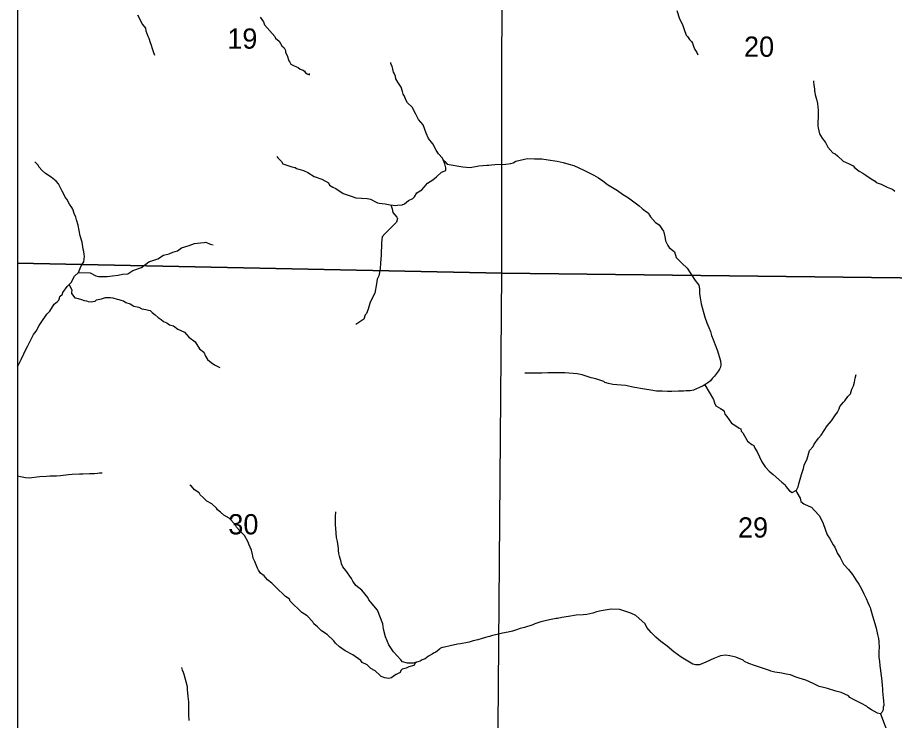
# Model space of a CAD drawing. Extents: x -10 to 158, y 8 to 33.
# Drawn here: x -9.791 to -7.978, y 18.808 to 20.261 of the extents above; entities that cross this region are included whole.
import ezdxf

# ---------------------------------------------------------------- set-up
doc = ezdxf.new("R2010")
doc.units = 0
for name, color, linetype in [('GM_X_Corporation', 7, 'Continuous'), ('GM_X_Minor_River', 7, 'Continuous'), ('GM_X_Section_Text', 7, 'Continuous')]:
    doc.layers.add(name, color=color, linetype=linetype)

msp = doc.modelspace()

# ---------------------------------------------------------------- linework, layer by layer
at = {"layer": 'GM_X_Corporation'}
for points in [[(-9.7914, 22.7162), (-9.7914, 16.0183)], [(-9.7914, 22.7162), (-9.7914, 18.392)]]:
    msp.add_lwpolyline(points, dxfattribs=at)
for points in [[(-9.7914, 20.728), (-9.7914, 19.7535), (-8.7894, 19.7325), (-8.7888, 20.7117)], [(-8.7888, 20.7117), (-7.7094, 20.6922), (-7.7305, 19.7203), (-8.7894, 19.7325)], [(-9.7914, 19.7535), (-9.7914, 18.7059), (-8.7982, 18.7092), (-8.7894, 19.7325)], [(-8.7894, 19.7325), (-7.7305, 19.7203), (-7.753, 18.706), (-8.7982, 18.7092)]]:
    msp.add_lwpolyline(points, close=True, dxfattribs=at)
at = {"layer": 'GM_X_Minor_River'}
for points in [[(-9.5431, 20.2666), (-9.5329, 20.247), (-9.5266, 20.2391), (-9.5258, 20.2338), (-9.5218, 20.2228), (-9.5198, 20.2187), (-9.517, 20.2096), (-9.5158, 20.2062), (-9.5122, 20.1953), (-9.5106, 20.1911), (-9.5078, 20.1832)], [(-9.2894, 20.2622), (-9.2828, 20.2528), (-9.2808, 20.246), (-9.2591, 20.2224), (-9.2575, 20.2187), (-9.2502, 20.2127), (-9.2447, 20.2029), (-9.2397, 20.1984), (-9.2373, 20.1931), (-9.2369, 20.1893), (-9.2334, 20.1826), (-9.2305, 20.172), (-9.2282, 20.1694), (-9.2262, 20.1652), (-9.2205, 20.1619), (-9.2144, 20.1593)], [(-8.4275, 20.2758), (-8.4219, 20.2584), (-8.416, 20.2467), (-8.4128, 20.2369), (-8.4084, 20.2248), (-8.4053, 20.2218), (-8.4014, 20.2158), (-8.3972, 20.2117), (-8.3952, 20.2083), (-8.3928, 20.2004), (-8.3905, 20.1955), (-8.3862, 20.1891), (-8.3841, 20.1844)], [(-9.2548, 19.9737), (-9.2532, 19.971), (-9.2451, 19.9636), (-9.2428, 19.9586), (-9.2279, 19.9543), (-9.2241, 19.9525), (-9.2172, 19.9515), (-9.2145, 19.9492), (-9.1996, 19.9449), (-9.1908, 19.9409), (-9.1778, 19.9327), (-9.1618, 19.9273), (-9.1483, 19.9195), (-9.146, 19.915), (-9.1394, 19.9109), (-9.1329, 19.908), (-9.1176, 19.8976), (-9.1012, 19.8921), (-9.0916, 19.8888), (-9.0802, 19.8879), (-9.068, 19.8869), (-9.0646, 19.8866), (-9.0612, 19.8855), (-9.0574, 19.8837), (-9.0524, 19.8811), (-9.047, 19.8782), (-9.0432, 19.8778), (-9.0307, 19.8761), (-9.0208, 19.8744), (-9.0143, 19.8733), (-9.0101, 19.8727), (-9.0056, 19.8731), (-8.9961, 19.8744), (-8.9908, 19.8764), (-8.9829, 19.883), (-8.9739, 19.8869), (-8.9706, 19.8908), (-8.9654, 19.8988), (-8.9552, 19.9054), (-8.9504, 19.9108), (-8.9433, 19.9189), (-8.9321, 19.9256), (-8.9246, 19.9321), (-8.9145, 19.9414), (-8.9054, 19.945), (-8.9055, 19.9507), (-8.9076, 19.9586), (-8.9127, 19.9707), (-8.9205, 19.9793), (-8.9255, 19.9872), (-8.9322, 20), (-8.9411, 20.0109), (-8.9459, 20.0222), (-8.9526, 20.0392), (-8.9623, 20.0505), (-8.9674, 20.0614), (-8.9753, 20.0757), (-8.9849, 20.085), (-8.9881, 20.0915), (-8.9909, 20.0986), (-8.9936, 20.1031), (-8.9952, 20.1084), (-8.998, 20.1171), (-9.0047, 20.128), (-9.0086, 20.1344), (-9.0094, 20.1397), (-9.0114, 20.145), (-9.0134, 20.1484), (-9.0166, 20.1609), (-9.019, 20.1658), (-9.0194, 20.1685)], [(-9.2144, 20.1593), (-9.2109, 20.1578), (-9.2067, 20.1545), (-9.2006, 20.1527), (-9.1975, 20.1505), (-9.1955, 20.1471), (-9.1921, 20.1452), (-9.1875, 20.1426), (-9.1876, 20.1457)], [(-8.1452, 20.1306), (-8.1448, 20.1279), (-8.1443, 20.1222), (-8.1427, 20.1135), (-8.1426, 20.1093), (-8.1422, 20.1067), (-8.1413, 20.1018), (-8.1385, 20.0923), (-8.1365, 20.0836), (-8.1355, 20.0696), (-8.1354, 20.0646), (-8.1355, 20.0525), (-8.1358, 20.0479), (-8.1357, 20.0373), (-8.1352, 20.0331), (-8.1327, 20.021), (-8.1304, 20.0172), (-8.1269, 20.0119), (-8.1226, 20.0063), (-8.1203, 20.0029), (-8.1152, 19.9931), (-8.1047, 19.9819), (-8.1001, 19.9793), (-8.0955, 19.9752), (-8.0839, 19.9644), (-8.0713, 19.9592), (-8.0629, 19.9548), (-8.0601, 19.9511), (-8.0502, 19.944), (-8.0432, 19.9399), (-8.0367, 19.9355), (-8.0256, 19.9281), (-8.0175, 19.9232), (-8.0156, 19.9202), (-8.0049, 19.917), (-7.9923, 19.9107), (-7.9858, 19.9082), (-7.9819, 19.9063), (-7.9765, 19.9022)], [(-9.7914, 19.5399), (-9.7887, 19.5443), (-9.7876, 19.5473), (-9.7836, 19.5546), (-9.7781, 19.5657), (-9.777, 19.5695), (-9.7711, 19.581), (-9.7678, 19.5868), (-9.7583, 19.6063), (-9.7531, 19.6132), (-9.7464, 19.6247), (-9.7424, 19.6305), (-9.7309, 19.6478), (-9.7249, 19.654), (-9.7153, 19.6689), (-9.7086, 19.674), (-9.7063, 19.677), (-9.7049, 19.6809), (-9.7042, 19.6847), (-9.6986, 19.6893), (-9.6979, 19.6927), (-9.6886, 19.7054), (-9.6804, 19.7132), (-9.6738, 19.7266), (-9.6652, 19.7343), (-9.6597, 19.7477), (-9.6542, 19.7561), (-9.6529, 19.7672), (-9.6533, 19.7713), (-9.6545, 19.7774), (-9.6558, 19.7823), (-9.6579, 19.7971), (-9.6619, 19.81), (-9.6661, 19.8319), (-9.6697, 19.8429), (-9.6706, 19.8486), (-9.6745, 19.8565), (-9.6773, 19.8652), (-9.6793, 19.8689), (-9.6836, 19.8757), (-9.6891, 19.8859), (-9.6929, 19.8896), (-9.6961, 19.8976), (-9.6988, 19.9021), (-9.7067, 19.9175), (-9.7114, 19.9231), (-9.7217, 19.931), (-9.7333, 19.9391), (-9.7406, 19.9451), (-9.7476, 19.9526), (-9.7488, 19.956), (-9.7557, 19.9631)], [(-8.9114, 19.9677), (-8.9077, 19.9639), (-8.903, 19.9583), (-8.8703, 19.9527), (-8.8554, 19.9515), (-8.8369, 19.9548), (-8.821, 19.9558), (-8.8164, 19.9559), (-8.8111, 19.9567), (-8.8043, 19.9576), (-8.7812, 19.9579), (-8.7709, 19.9596), (-8.766, 19.9612), (-8.7608, 19.9647), (-8.7426, 19.9688), (-8.7373, 19.9697), (-8.7218, 19.9695), (-8.7069, 19.9694), (-8.694, 19.9669), (-8.6754, 19.9646), (-8.6628, 19.9617), (-8.6513, 19.9581), (-8.6406, 19.9552), (-8.6307, 19.9508), (-8.62, 19.9457), (-8.5993, 19.9354), (-8.5897, 19.9298), (-8.5809, 19.9235), (-8.5709, 19.9164), (-8.5605, 19.9098), (-8.5505, 19.9035), (-8.5398, 19.896), (-8.5279, 19.8886), (-8.5167, 19.88), (-8.5056, 19.8719), (-8.4994, 19.8663), (-8.4925, 19.8607), (-8.4867, 19.8573), (-8.4844, 19.8528), (-8.482, 19.8494), (-8.472, 19.8378), (-8.4643, 19.8326), (-8.4588, 19.8244), (-8.4553, 19.8198), (-8.4545, 19.8172), (-8.4541, 19.8145), (-8.452, 19.8047), (-8.4512, 19.7998), (-8.4481, 19.7941), (-8.4465, 19.79), (-8.4434, 19.7858), (-8.4326, 19.7769), (-8.4289, 19.7652), (-8.417, 19.7532), (-8.4065, 19.7431), (-8.3898, 19.7179), (-8.3824, 19.7078), (-8.3808, 19.7002), (-8.3807, 19.6964), (-8.381, 19.6907), (-8.3797, 19.6816), (-8.3776, 19.6695), (-8.3695, 19.6415), (-8.3655, 19.6302), (-8.3615, 19.6203), (-8.3583, 19.612), (-8.3559, 19.6041), (-8.3527, 19.5954), (-8.3484, 19.5845), (-8.3436, 19.5724), (-8.34, 19.5607), (-8.3376, 19.5512), (-8.3367, 19.544), (-8.3373, 19.5383), (-8.3392, 19.5341), (-8.3418, 19.5306), (-8.3455, 19.5256), (-8.3499, 19.5198), (-8.3544, 19.5148), (-8.3581, 19.5102), (-8.3607, 19.5079), (-8.3637, 19.506), (-8.3678, 19.5032), (-8.3731, 19.4997), (-8.381, 19.4962), (-8.3931, 19.4911), (-8.3999, 19.4894), (-8.4082, 19.4893), (-8.4139, 19.4888), (-8.4242, 19.4887), (-8.4378, 19.4881), (-8.4473, 19.4879), (-8.4583, 19.4885), (-8.4697, 19.4891), (-8.4815, 19.4912), (-8.4945, 19.4929), (-8.5188, 19.4971), (-8.5303, 19.4995), (-8.5341, 19.5006), (-8.5516, 19.5022), (-8.5599, 19.5025)], [(-9.0193, 19.8741), (-9.0168, 19.8657), (-9.0152, 19.8585), (-9.0066, 19.8484), (-9.0058, 19.8457), (-9.0076, 19.8381), (-9.0173, 19.8289), (-9.024, 19.8215), (-9.0319, 19.8138), (-9.0371, 19.8076), (-9.0388, 19.7958), (-9.0394, 19.77), (-9.0403, 19.754), (-9.0416, 19.7415), (-9.0444, 19.7274), (-9.0473, 19.7201), (-9.049, 19.7106), (-9.0521, 19.6915), (-9.0617, 19.6731), (-9.066, 19.6586), (-9.0696, 19.6491), (-9.0722, 19.6464), (-9.0751, 19.638), (-9.0811, 19.6337), (-9.0916, 19.6267)], [(-9.6649, 19.7343), (-9.6409, 19.7335), (-9.6294, 19.7276), (-9.6267, 19.7269), (-9.6237, 19.7258), (-9.6062, 19.7261), (-9.5952, 19.7274), (-9.5831, 19.7288), (-9.5744, 19.7304), (-9.563, 19.7317), (-9.5529, 19.738), (-9.5348, 19.7443), (-9.5198, 19.7563), (-9.5009, 19.7627), (-9.4897, 19.7701), (-9.478, 19.773), (-9.47, 19.7765), (-9.4606, 19.7789), (-9.452, 19.7851), (-9.4365, 19.79), (-9.4256, 19.7943), (-9.4131, 19.7956), (-9.4055, 19.7965), (-9.4021, 19.7966), (-9.3929, 19.7929), (-9.3864, 19.7911)], [(-9.6844, 19.7094), (-9.679, 19.6976), (-9.6797, 19.6934), (-9.6796, 19.6908), (-9.673, 19.6821), (-9.6688, 19.681), (-9.6658, 19.6803), (-9.6589, 19.6785), (-9.6536, 19.6763), (-9.6486, 19.6757), (-9.6452, 19.6742), (-9.6391, 19.6735), (-9.6357, 19.6744), (-9.6311, 19.6752), (-9.6278, 19.6775), (-9.6179, 19.68), (-9.6096, 19.6827), (-9.599, 19.6822), (-9.594, 19.6815), (-9.5853, 19.6789), (-9.5818, 19.6782), (-9.5776, 19.6768), (-9.5723, 19.6754), (-9.5673, 19.672), (-9.5585, 19.6691), (-9.5509, 19.6647), (-9.5406, 19.6626), (-9.5344, 19.6592), (-9.5257, 19.6575), (-9.5207, 19.656), (-9.5173, 19.6553), (-9.513, 19.6512), (-9.5065, 19.6468), (-9.5007, 19.6408), (-9.4942, 19.6371), (-9.4896, 19.6326), (-9.4827, 19.63), (-9.4769, 19.6263), (-9.4689, 19.6238), (-9.4601, 19.6171), (-9.4463, 19.6109), (-9.437, 19.6004), (-9.4243, 19.5911), (-9.4153, 19.5764), (-9.4061, 19.5693), (-9.4025, 19.5614), (-9.3982, 19.5546), (-9.3909, 19.5483), (-9.384, 19.5435), (-9.3729, 19.5379)], [(-8.5599, 19.5025), (-8.5691, 19.5046), (-8.5763, 19.5068), (-8.579, 19.5086), (-8.5954, 19.5141), (-8.6046, 19.5166), (-8.6233, 19.5224), (-8.6339, 19.5245), (-8.6594, 19.5268), (-8.6795, 19.5264), (-8.6943, 19.5266), (-8.7069, 19.526), (-8.7247, 19.5257), (-8.7289, 19.526), (-8.7422, 19.5262)], [(-8.3698, 19.5019), (-8.3521, 19.4719), (-8.3501, 19.4648), (-8.347, 19.4587), (-8.3374, 19.4532), (-8.332, 19.4498), (-8.3297, 19.4468), (-8.3281, 19.4412), (-8.3246, 19.4363), (-8.3144, 19.4224), (-8.3079, 19.4183), (-8.2987, 19.4124), (-8.2956, 19.4109), (-8.2944, 19.4064), (-8.2913, 19.4026), (-8.2815, 19.3857), (-8.2723, 19.3786), (-8.2685, 19.3768), (-8.2677, 19.3741), (-8.2665, 19.3707), (-8.2614, 19.3632), (-8.2567, 19.353), (-8.2519, 19.3424), (-8.2449, 19.3327), (-8.2364, 19.3237), (-8.2283, 19.3166), (-8.2106, 19.3009), (-8.2037, 19.295), (-8.2021, 19.2916), (-8.1947, 19.2829), (-8.1894, 19.2796), (-8.1803, 19.2843), (-8.177, 19.2912), (-8.1752, 19.2973), (-8.1699, 19.3168), (-8.1659, 19.3286), (-8.1641, 19.3355), (-8.1583, 19.3492), (-8.1533, 19.366), (-8.1454, 19.3741), (-8.1436, 19.3791), (-8.1344, 19.3918), (-8.1291, 19.3979), (-8.117, 19.4171), (-8.1076, 19.4272), (-8.101, 19.4375), (-8.0954, 19.4452), (-8.0921, 19.4521), (-8.0903, 19.4571), (-8.0829, 19.4663), (-8.0799, 19.469), (-8.074, 19.4775), (-8.0688, 19.4836), (-8.0655, 19.4928), (-8.0622, 19.4997), (-8.0604, 19.5073), (-8.0591, 19.5157), (-8.0569, 19.5233)], [(-9.7914, 19.3141), (-9.7912, 19.314), (-9.7854, 19.3122), (-9.7748, 19.3105), (-9.7668, 19.3098), (-9.7619, 19.3103), (-9.7513, 19.312), (-9.7456, 19.3125), (-9.7315, 19.3134), (-9.7247, 19.3135), (-9.7111, 19.3141), (-9.7027, 19.3147), (-9.6857, 19.3164), (-9.6781, 19.3169), (-9.6629, 19.3176), (-9.6561, 19.318), (-9.6424, 19.3186), (-9.6322, 19.3188), (-9.6261, 19.3193), (-9.6219, 19.3197), (-9.6166, 19.3202)], [(-8.9665, 18.9283), (-8.969, 18.9265), (-8.9716, 18.9219), (-8.9822, 18.9187), (-8.9875, 18.9164), (-8.9958, 18.9139), (-8.9984, 18.9116), (-8.9998, 18.9074), (-9.0085, 18.9027), (-9.0134, 18.8992), (-9.0179, 18.8961), (-9.0232, 18.8949), (-9.0319, 18.8959), (-9.0392, 18.8988), (-9.0419, 18.9018), (-9.0515, 18.9108), (-9.0603, 18.9152), (-9.0684, 18.9231), (-9.0788, 18.9278), (-9.0815, 18.9316), (-9.0977, 18.9439), (-9.1134, 18.952), (-9.1253, 18.9605), (-9.1338, 18.968), (-9.1369, 18.9729), (-9.1511, 18.9856), (-9.1627, 18.993), (-9.1712, 19.0016), (-9.1785, 19.008), (-9.1804, 19.0121), (-9.192, 19.0245), (-9.2032, 19.0311), (-9.2275, 19.0547), (-9.2291, 19.0588), (-9.2337, 19.0622), (-9.2372, 19.0644), (-9.2441, 19.0711), (-9.2503, 19.0764), (-9.2534, 19.0801), (-9.2653, 19.0921), (-9.2746, 19.0988), (-9.2812, 19.107), (-9.2889, 19.1126), (-9.2931, 19.1186), (-9.2947, 19.1228), (-9.3007, 19.1367), (-9.3038, 19.1435), (-9.305, 19.1484), (-9.3055, 19.1511), (-9.3075, 19.1598), (-9.3131, 19.1726), (-9.3143, 19.1768), (-9.3217, 19.1903), (-9.3317, 19.1997), (-9.3387, 19.2079), (-9.3411, 19.2132), (-9.3538, 19.2259), (-9.3646, 19.2322), (-9.3719, 19.2386), (-9.3777, 19.2434), (-9.3796, 19.2468), (-9.3897, 19.2561), (-9.3996, 19.2617), (-9.4077, 19.2688), (-9.4139, 19.2748), (-9.4159, 19.2789), (-9.4251, 19.2848), (-9.4313, 19.2927), (-9.4347, 19.2946)], [(-8.1812, 19.2838), (-8.1795, 19.279), (-8.1724, 19.2673), (-8.1712, 19.2605), (-8.165, 19.256), (-8.1547, 19.2513), (-8.149, 19.2491), (-8.1439, 19.2431), (-8.1323, 19.2311), (-8.1248, 19.2153), (-8.1165, 19.1918), (-8.1118, 19.1847), (-8.1043, 19.1708), (-8.1012, 19.1663), (-8.0953, 19.1534), (-8.0895, 19.1452), (-8.0831, 19.1308), (-8.0727, 19.1203), (-8.0646, 19.1095), (-8.0572, 19.0989), (-8.0509, 19.0895), (-8.0458, 19.0801), (-8.0411, 19.0699), (-8.0364, 19.0601), (-8.0328, 19.0522), (-8.03, 19.0458), (-8.0277, 19.0413), (-8.0273, 19.0386), (-8.0244, 19.0288), (-8.0228, 19.0242), (-8.0184, 19.0084), (-8.0152, 18.9985), (-8.0127, 18.986), (-8.0106, 18.9777), (-8.0098, 18.9709), (-8.0095, 18.9572), (-8.0098, 18.953), (-8.0096, 18.9386), (-8.0087, 18.9302), (-8.0078, 18.9215), (-8.0069, 18.9151), (-8.0065, 18.9117), (-8.0056, 18.9045), (-8.0048, 18.9007), (-8.0043, 18.895), (-8.0038, 18.8897), (-8.0029, 18.8794), (-8.0024, 18.8737), (-8.0023, 18.8684), (-8.0009, 18.8544), (-8.0004, 18.8483), (-7.9995, 18.8388), (-8.0006, 18.8354), (-8.0009, 18.8301), (-8.0038, 18.8243), (-8.0064, 18.822), (-8.0129, 18.8227), (-8.0248, 18.8297), (-8.0325, 18.8349), (-8.0356, 18.8375), (-8.0459, 18.843), (-8.0539, 18.8471), (-8.062, 18.8515), (-8.0696, 18.8556), (-8.0727, 18.8586), (-8.0877, 18.8656), (-8.0991, 18.8684), (-8.1048, 18.8706), (-8.1098, 18.872), (-8.1163, 18.8738), (-8.1243, 18.876), (-8.1331, 18.8785), (-8.1403, 18.8814), (-8.1457, 18.8844), (-8.153, 18.8877), (-8.161, 18.891), (-8.1744, 18.8953), (-8.1828, 18.8982), (-8.1923, 18.9023), (-8.2018, 18.9036), (-8.2106, 18.9058), (-8.2247, 18.9075), (-8.2334, 18.9096), (-8.2361, 18.9115), (-8.2525, 18.9169), (-8.2671, 18.9216), (-8.2785, 18.926), (-8.2877, 18.93), (-8.2908, 18.9323), (-8.3057, 18.9389), (-8.3183, 18.9413), (-8.327, 18.9431), (-8.3373, 18.9418), (-8.3512, 18.9363), (-8.3674, 18.9284), (-8.381, 18.9232), (-8.3889, 18.9227), (-8.3947, 18.9246), (-8.4046, 18.9305), (-8.4188, 18.939), (-8.4338, 18.9498)], [(-8.4338, 18.9498), (-8.4477, 18.9617), (-8.4608, 18.9714), (-8.4708, 18.98), (-8.4808, 18.9897), (-8.4897, 19.0002), (-8.4933, 19.0077), (-8.5122, 19.0249), (-8.5229, 19.0301), (-8.5458, 19.0377), (-8.5618, 19.0382), (-8.5674, 19.0377), (-8.5841, 19.0348), (-8.5939, 19.0327), (-8.6015, 19.0296), (-8.6139, 19.0271), (-8.6211, 19.0262), (-8.6359, 19.0256), (-8.6518, 19.0227), (-8.6655, 19.0206), (-8.6742, 19.0189), (-8.6772, 19.0185), (-8.6912, 19.016), (-8.7093, 19.0119), (-8.7214, 19.0076), (-8.7256, 19.0056), (-8.7426, 19.0004), (-8.752, 18.9983), (-8.7595, 18.9952), (-8.7675, 18.9928), (-8.7765, 18.9903), (-8.7883, 18.9883), (-8.7992, 18.9858), (-8.8091, 18.9834), (-8.8155, 18.9818), (-8.8189, 18.9809), (-8.8231, 18.9797), (-8.8306, 18.9773), (-8.8393, 18.9749), (-8.8487, 18.9725), (-8.8574, 18.9701), (-8.8608, 18.9689), (-8.8752, 18.9664), (-8.8816, 18.9655), (-8.8968, 18.9622), (-8.9085, 18.9598), (-8.9123, 18.9586), (-8.9164, 18.9577), (-8.9187, 18.9551), (-8.9235, 18.9512), (-8.9265, 18.9489), (-8.9307, 18.9473), (-8.9337, 18.9453), (-8.9412, 18.941), (-8.9483, 18.9352), (-8.9544, 18.9332), (-8.9585, 18.9309), (-8.9732, 18.9261), (-8.985, 18.9263), (-8.9949, 18.9295), (-8.9984, 18.9333), (-9.0139, 18.9501), (-9.0236, 18.964), (-9.0303, 18.981), (-9.0344, 18.9969), (-9.0361, 19.0075), (-9.0469, 19.0362), (-9.0581, 19.049), (-9.0647, 19.0576), (-9.0667, 19.0625), (-9.0795, 19.0775), (-9.0914, 19.0872), (-9.098, 19.0958), (-9.1004, 19.1015), (-9.1121, 19.118), (-9.1186, 19.1255), (-9.121, 19.132), (-9.1219, 19.1361), (-9.1251, 19.1475), (-9.1267, 19.1535), (-9.1272, 19.1596), (-9.1276, 19.1634), (-9.1294, 19.1778), (-9.1315, 19.1865), (-9.1333, 19.2047), (-9.1334, 19.2123), (-9.1339, 19.2169), (-9.134, 19.2233), (-9.1337, 19.2286), (-9.1334, 19.2324), (-9.1331, 19.2366), (-9.1331, 19.2393)], [(-9.4366, 18.8078), (-9.4372, 18.82), (-9.4374, 18.834), (-9.4373, 18.8473), (-9.4377, 18.8515), (-9.4382, 18.8583), (-9.4396, 18.8716), (-9.4401, 18.8777), (-9.4429, 18.8879), (-9.4466, 18.9027), (-9.4478, 18.9068), (-9.4501, 18.9121), (-9.4514, 18.9174)], [(-8.0064, 18.822), (-7.9893, 18.7763)]]:
    msp.add_lwpolyline(points, dxfattribs=at)

# ---------------------------------------------------------------- texts
at = {"layer": 'GM_X_Section_Text'}
for s, p in [('19', (-9.3575, 20.1969)), ('20', (-8.2887, 20.1802)), ('30', (-9.3554, 19.1927)), ('29', (-8.3012, 19.1861))]:
    msp.add_text(s, height=0.04186, rotation=0, dxfattribs=at).set_placement(p)

doc.saveas('drawing.dxf')
